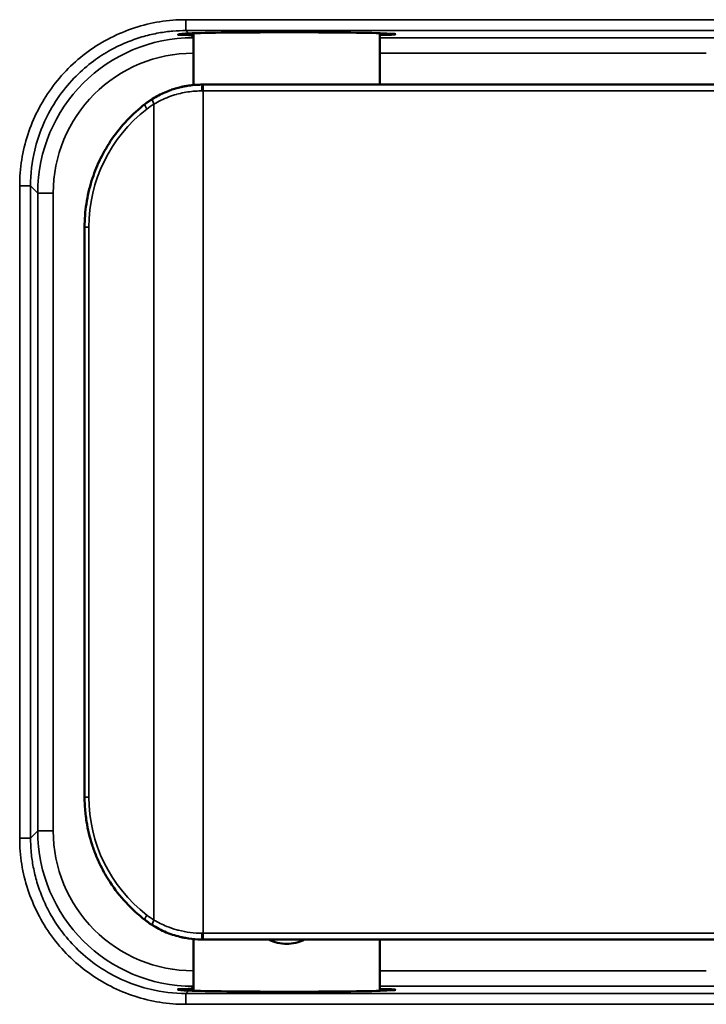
# Model space of a CAD drawing. Header units: millimetres. Extents: x 50 to 3176, y 50 to 2109.
# Tile 405 of 656: x 1031 to 1053, y 1665 to 1697. Entities that reach past the tile are written whole.
import ezdxf

# ---------------------------------------------------------------- set-up
doc = ezdxf.new("R2010")
doc.units = ezdxf.units.MM
doc.header["$LTSCALE"] = 10
doc.layers.add('Visible (ISO)', color=7, linetype='Continuous', lineweight=50)
doc.layers.add('Visible Narrow (ISO)', color=7, linetype='Continuous', lineweight=35)

msp = doc.modelspace()

# ---------------------------------------------------------------- linework, layer by layer
at = {"layer": 'Visible (ISO)'}
for p, q in [((1036.953, 1695.0471), (1036.953, 1696.7152)), ((1042.953, 1695.0599), (1042.953, 1696.7152)), ((1037.2643, 1695.0599), (1037.2301, 1695.0599)), ((1037.2643, 1695.0599), (1058.953, 1695.0599)), ((1033.453, 1672.1425), (1033.453, 1690.4774)), ((1036.953, 1665.9079), (1036.953, 1667.5728)), ((1037.2301, 1667.5599), (1037.2643, 1667.5599)), ((1058.953, 1667.5599), (1037.2643, 1667.5599)), ((1042.953, 1665.9079), (1042.953, 1667.5599))]:
    msp.add_line(p, q, dxfattribs=at)
for centre, major_axis, ratio, start_param, end_param in [((1039.953, 1696.6838), (3.5, 0), 0.0174551, 5.7420858, 8.9734833), ((1039.953, 1696.6838), (3.5, 0), 0.0174551, 3.6277938, 3.6826922), ((1037.1809, 1691.8993), (0.0003, 3.1495), 0.9548512, 0.6142304, 0.6356471), ((1037.1809, 1691.8993), (0.0003, 3.1495), 0.9548512, 0.5378862, 0.5511047), ((1031.5212, 1670.3615), (5.1928, 0), 0.0000136, 1.5971719, 1.5972502), ((1037.1807, 1670.7201), (-0.0001, 3.1489), 0.9548552, 2.5060011, 2.5153882), ((1037.1807, 1670.7201), (-0.0001, 3.1489), 0.9548552, 2.5792091, 2.6037832), ((1039.953, 1665.9394), (3.5, 0), 0.0174551, 3.5928866, 6.8242848), ((1039.953, 1665.9394), (3.5, 0), 0.0174551, 2.6004931, 2.6553911)]:
    msp.add_ellipse(centre, major_axis=major_axis, ratio=ratio, start_param=start_param, end_param=end_param, dxfattribs=at)
for points, knots in [([(1036.8586, 1696.6552), (1036.8197, 1696.6565), (1036.7831, 1696.6574), (1036.5595, 1696.6617), (1036.4613, 1696.6607), (1036.4535, 1696.6684), (1036.4457, 1696.6762), (1036.5274, 1696.6938), (1036.733, 1696.7073), (1036.767, 1696.7091), (1036.8034, 1696.7104)], [-0.15717154, -0.15717154, -0.15717154, -0.15717154, -0.13347504, -0.13347504, 0, 0, 0, 0.13346867, 0.13346867, 0.1572322, 0.1572322, 0.1572322, 0.1572322]), ([(1036.5475, 1694.9813), (1036.5475, 1694.9813), (1036.5475, 1694.9813), (1036.5477, 1694.9813), (1036.5486, 1694.9815), (1036.5538, 1694.9827), (1036.5627, 1694.9848), (1036.6151, 1694.9965), (1036.6929, 1695.0136), (1036.8367, 1695.0342), (1036.8714, 1695.0387), (1036.9087, 1695.0427)], [0.04848599, 0.04848599, 0.04848599, 0.04848599, 0.04942029, 0.04942029, 0.0587219, 0.0587219, 0.08665903, 0.08665903, 0.17113456, 0.17113456, 0.19518609, 0.19518609, 0.19518609, 0.19518609]), ([(1035.6405, 1694.6042), (1035.704, 1694.6439), (1035.7689, 1694.6811), (1035.9006, 1694.7503), (1035.9676, 1694.7824), (1036.0704, 1694.827), (1036.1058, 1694.8416), (1036.1948, 1694.8762), (1036.2485, 1694.8954), (1036.3555, 1694.9302), (1036.4087, 1694.9459), (1036.4625, 1694.9601)], [0.00000208, 0.00000208, 0.00000208, 0.00000208, 0.13188906, 0.13188906, 0.26425896, 0.26425896, 0.33333333, 0.33333333, 0.4372302, 0.4372302, 0.53872677, 0.53872677, 0.53872677, 0.53872677]), ([(1036.547, 1694.9812), (1036.547, 1694.9812), (1036.547, 1694.9812), (1036.547, 1694.9812), (1036.547, 1694.9812), (1036.5471, 1694.9812), (1036.5471, 1694.9812), (1036.5472, 1694.9812), (1036.5473, 1694.9812), (1036.5498, 1694.9818), (1036.5544, 1694.9829), (1036.5795, 1694.9886), (1036.6095, 1694.9954), (1036.6511, 1695.0036)], [0, 0, 0, 0, 0.000011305, 0.000011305, 0.000086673, 0.000086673, 0.000388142, 0.000388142, 0.00152046, 0.00152046, 0.02569734, 0.02569734, 0.074081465, 0.074081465, 0.074081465, 0.074081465]), ([(1035.6065, 1694.5826), (1035.5957, 1694.5757), (1035.585, 1694.5687), (1035.5636, 1694.5545), (1035.5529, 1694.5474), (1035.5317, 1694.5329), (1035.5211, 1694.5256), (1035.5001, 1694.5109), (1035.4896, 1694.5035), (1035.4687, 1694.4885), (1035.4583, 1694.4809), (1035.448, 1694.4733)], [0.548159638, 0.548159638, 0.548159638, 0.548159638, 0.560744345, 0.560744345, 0.573329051, 0.573329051, 0.585913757, 0.585913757, 0.598498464, 0.598498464, 0.61108317, 0.61108317, 0.61108317, 0.61108317]), ([(1034.3433, 1693.3253), (1034.3434, 1693.3254), (1034.3434, 1693.3255), (1034.3435, 1693.3256), (1034.4863, 1693.5316), (1034.647, 1693.7301), (1034.8231, 1693.916), (1034.8233, 1693.9162), (1034.8235, 1693.9164), (1034.8237, 1693.9166)], [0.6665899, 0.6665899, 0.6665899, 0.6665899, 0.66666667, 0.66666667, 0.66666667, 0.83333333, 0.83333333, 0.83333333, 0.83352498, 0.83352498, 0.83352498, 0.83352498]), ([(1033.68, 1691.967), (1033.7484, 1692.186), (1033.833, 1692.4029), (1033.9301, 1692.6091), (1033.9412, 1692.6326), (1033.9525, 1692.6559), (1033.9638, 1692.6792)], [0.33340324, 0.33340324, 0.33340324, 0.33340324, 0.48292324, 0.48292324, 0.48292324, 0.49996352, 0.49996352, 0.49996352, 0.49996352]), ([(1033.5155, 1671.3542), (1033.5035, 1671.4295), (1033.4929, 1671.5069), (1033.484, 1671.5863), (1033.4821, 1671.6029), (1033.4804, 1671.6195), (1033.4787, 1671.6362), (1033.4622, 1671.7984), (1033.453, 1671.9682), (1033.453, 1672.1425)], [0.83629257, 0.83629257, 0.83629257, 0.83629257, 0.88693799, 0.88693799, 0.88693799, 0.89749261, 0.89749261, 0.89749261, 1, 1, 1, 1]), ([(1033.9673, 1669.9338), (1033.9597, 1669.9492), (1033.9521, 1669.9647), (1033.9447, 1669.9803), (1033.932, 1670.0067), (1033.9195, 1670.0333), (1033.9073, 1670.06), (1033.8528, 1670.1789), (1033.8028, 1670.3006), (1033.7579, 1670.4231), (1033.7357, 1670.4838), (1033.7147, 1670.5447), (1033.6951, 1670.6055)], [0.48795117, 0.48795117, 0.48795117, 0.48795117, 0.5, 0.5, 0.5, 0.52045182, 0.52045182, 0.52045182, 0.6114843, 0.6114843, 0.6114843, 0.65657017, 0.65657017, 0.65657017, 0.65657017]), ([(1035.3957, 1668.1861), (1034.9625, 1668.5209), (1034.5762, 1668.9362), (1034.1595, 1669.5719), (1034.0578, 1669.75), (1033.9673, 1669.9338)], [0, 0, 0, 0, 0.16944511, 0.16944511, 0.23151053, 0.23151053, 0.23151053, 0.23151053]), ([(1035.4185, 1668.1686), (1035.4289, 1668.1608), (1035.4393, 1668.153), (1035.4602, 1668.1376), (1035.4707, 1668.1299), (1035.4918, 1668.1148), (1035.5024, 1668.1073), (1035.5237, 1668.0924), (1035.5344, 1668.0851), (1035.5559, 1668.0705), (1035.5667, 1668.0633), (1035.5775, 1668.0561)], [2.518451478, 2.518451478, 2.518451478, 2.518451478, 2.531193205, 2.531193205, 2.543934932, 2.543934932, 2.55667666, 2.55667666, 2.569418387, 2.569418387, 2.582160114, 2.582160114, 2.582160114, 2.582160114]), ([(1036.6983, 1667.6075), (1036.691, 1667.6088), (1036.6837, 1667.6101), (1036.6764, 1667.6115), (1036.6021, 1667.6254), (1036.5298, 1667.6419), (1036.4582, 1667.6609), (1036.3803, 1667.6817), (1036.3031, 1667.7055), (1036.2249, 1667.7334), (1036.2047, 1667.7405), (1036.1844, 1667.748), (1036.164, 1667.7558), (1036.1567, 1667.7585), (1036.1494, 1667.7613), (1036.142, 1667.7642)], [0.31959862, 0.31959862, 0.31959862, 0.31959862, 0.33333333, 0.33333333, 0.33333333, 0.47412562, 0.47412562, 0.47412562, 0.62714453, 0.62714453, 0.62714453, 0.66666667, 0.66666667, 0.66666667, 0.68084134, 0.68084134, 0.68084134, 0.68084134]), ([(1036.5578, 1667.6362), (1036.5543, 1667.637), (1036.5517, 1667.6376), (1036.5484, 1667.6384), (1036.5475, 1667.6386), (1036.5465, 1667.6388), (1036.5464, 1667.6389), (1036.5462, 1667.6389), (1036.5461, 1667.6389), (1036.5461, 1667.6389), (1036.5461, 1667.6389), (1036.5461, 1667.6389), (1036.5461, 1667.6389), (1036.5461, 1667.6389)], [0, 0, 0, 0, 0.012433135, 0.012433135, 0.021756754, 0.021756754, 0.023504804, 0.023504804, 0.023832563, 0.023832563, 0.023861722, 0.023861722, 0.023876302, 0.023876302, 0.023876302, 0.023876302]), ([(1036.6985, 1667.6073), (1036.6402, 1667.6178), (1036.5981, 1667.6271), (1036.5594, 1667.6358), (1036.5512, 1667.6378), (1036.5478, 1667.6385), (1036.5474, 1667.6386), (1036.5474, 1667.6386)], [0.113325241, 0.113325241, 0.113325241, 0.113325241, 0.169680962, 0.169680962, 0.19994794, 0.19994794, 0.206014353, 0.206014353, 0.206014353, 0.206014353]), ([(1039.953, 1667.4166), (1039.7656, 1667.4166), (1039.548, 1667.4684), (1039.3826, 1667.5571), (1039.38, 1667.5585), (1039.3774, 1667.56)], [-0.155412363, -0.155412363, -0.155412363, -0.155412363, -0.099201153, -0.099201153, -0.098305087, -0.098305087, -0.098305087, -0.098305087]), ([(1040.5285, 1667.56), (1040.5259, 1667.5585), (1040.5233, 1667.5571), (1040.3579, 1667.4684), (1040.1403, 1667.4166), (1039.953, 1667.4166)], [0.409129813, 0.409129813, 0.409129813, 0.409129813, 0.410025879, 0.410025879, 0.46623709, 0.46623709, 0.46623709, 0.46623709]), ([(1036.8586, 1665.9679), (1036.7536, 1665.9645), (1036.6631, 1665.9638), (1036.505, 1665.9619), (1036.4587, 1665.9599), (1036.4483, 1665.9495), (1036.4835, 1665.9402), (1036.6231, 1665.9233), (1036.7057, 1665.9163), (1036.8034, 1665.9127)], [0.83120227, 0.83120227, 0.83120227, 0.83120227, 0.89635697, 0.89635697, 0.98589906, 0.98589906, 1.07567486, 1.07567486, 1.14064571, 1.14064571, 1.14064571, 1.14064571])]:
    msp.add_open_spline(points, degree=3, knots=knots, dxfattribs=at)
for points in [[(1036.4625, 1694.9601), (1036.6842, 1695.0188), (1036.9165, 1695.0525), (1037.148, 1695.0588)], [(1037.148, 1695.0588), (1037.1753, 1695.0596), (1037.2027, 1695.0599), (1037.2301, 1695.0599)], [(1034.8237, 1693.9166), (1035.0012, 1694.1039), (1035.1931, 1694.2772), (1035.3957, 1694.4338)], [(1033.9638, 1692.6792), (1034.0742, 1692.9041), (1034.2015, 1693.1207), (1034.3433, 1693.3253)], [(1033.5095, 1691.2269), (1033.5475, 1691.4776), (1033.6047, 1691.7258), (1033.68, 1691.967)], [(1033.453, 1690.4774), (1033.453, 1690.727), (1033.4717, 1690.9781), (1033.5095, 1691.2269)], [(1033.6951, 1670.6055), (1033.6163, 1670.8492), (1033.556, 1671.1004), (1033.5155, 1671.3542)], [(1035.6733, 1667.9955), (1035.6623, 1668.0021), (1035.6514, 1668.0089), (1035.6405, 1668.0157)], [(1036.142, 1667.7642), (1035.9785, 1667.8278), (1035.8212, 1667.9057), (1035.6733, 1667.9955)], [(1036.6219, 1667.6222), (1036.6041, 1667.6259), (1036.5893, 1667.6291), (1036.5776, 1667.6317)], [(1037.0987, 1667.5628), (1036.9643, 1667.5687), (1036.8301, 1667.5837), (1036.6983, 1667.6075)], [(1037.2301, 1667.5599), (1037.1862, 1667.5599), (1037.1423, 1667.5609), (1037.0987, 1667.5628)]]:
    msp.add_open_spline(points, degree=3, dxfattribs=at)
at = {"layer": 'Visible Narrow (ISO)'}
for p, q in [((1036.7138, 1697.1499), (1064.1916, 1697.1499)), ((1036.7138, 1696.7999), (1036.7138, 1697.1499)), ((1064.1916, 1696.7999), (1036.7138, 1696.7999)), ((1036.8034, 1696.7104), (1036.7138, 1696.7999)), ((1036.8586, 1696.6552), (1036.9436, 1696.5702)), ((1036.9436, 1696.5701), (1036.953, 1696.5701)), ((1036.9436, 1696.0702), (1036.9436, 1696.5701)), ((1042.953, 1696.5701), (1055.953, 1696.5701)), ((1036.953, 1696.0702), (1036.9436, 1696.0702)), ((1053.453, 1696.0702), (1042.953, 1696.0702)), ((1037.2643, 1694.8599), (1037.2643, 1695.0599)), ((1037.2286, 1694.8599), (1037.2643, 1694.8599)), ((1058.953, 1694.8599), (1037.2643, 1694.8599)), ((1037.2643, 1694.8599), (1037.2643, 1667.7599)), ((1035.6832, 1668.1853), (1035.6832, 1694.4346)), ((1031.3646, 1670.8224), (1031.3646, 1691.8007)), ((1031.3646, 1691.8007), (1031.7146, 1691.8007)), ((1031.7146, 1691.8007), (1031.7146, 1670.8224)), ((1031.7146, 1691.8007), (1031.9444, 1691.5709)), ((1031.9444, 1671.0522), (1031.9444, 1691.5709)), ((1031.9444, 1691.5709), (1032.4443, 1691.5709)), ((1032.4443, 1691.5709), (1032.4443, 1671.0522)), ((1033.453, 1690.4774), (1033.5897, 1690.4774)), ((1033.5897, 1690.4774), (1033.5897, 1672.1425)), ((1033.5897, 1672.1425), (1033.453, 1672.1425)), ((1031.9444, 1671.0522), (1031.7146, 1670.8224)), ((1032.4443, 1671.0522), (1031.9444, 1671.0522)), ((1031.7146, 1670.8224), (1031.3646, 1670.8224)), ((1037.2643, 1667.7599), (1037.2286, 1667.7599)), ((1037.2643, 1667.7599), (1058.953, 1667.7599)), ((1037.2643, 1667.5599), (1037.2643, 1667.7599)), ((1036.9436, 1666.5529), (1036.953, 1666.5529)), ((1036.9436, 1666.053), (1036.9436, 1666.5529)), ((1042.953, 1666.5529), (1053.453, 1666.5529)), ((1036.7138, 1665.8232), (1036.8034, 1665.9127)), ((1036.8586, 1665.9679), (1036.9436, 1666.053)), ((1036.953, 1666.053), (1036.9436, 1666.053)), ((1056.5931, 1666.053), (1042.953, 1666.053)), ((1036.7138, 1665.8232), (1064.1916, 1665.8232)), ((1036.7138, 1665.4733), (1036.7138, 1665.8232)), ((1064.1916, 1665.4733), (1036.7138, 1665.4733))]:
    msp.add_line(p, q, dxfattribs=at)
for centre, start, end in [((1036.9433, 1691.5712), 89.99649, 180.0035), ((1036.9433, 1671.052), 179.99649, 270.0035)]:
    msp.add_arc(centre, 4.499, start, end, dxfattribs=at)
for centre, major_axis, ratio, start_param, end_param in [((1036.945, 1691.5695), (-3.5364, 3.5364), 0.9997567, 5.4979443, 7.0684375), ((1037.2301, 1694.8599), (0, 0.2), 0.0071408, 0.0000829, 1.570795), ((1035.518, 1694.2755), (-0.1223, 0.1583), 0.2550677, 0.0000373, 1.3762714), ((1037.116, 1691.8861), (-0.0001, 2.9624), 0.9486856, 0.534948, 0.6323975), ((1035.7464, 1694.4346), (-0.106, 0.1696), 0.2720431, 0.0000202, 1.4024644), ((1038.394, 1690.4753), (-4.318, 2.1071), 0.9995014, 5.8244973, 6.7369355), ((1038.3932, 1672.1443), (4.2832, 2.1751), 0.9995875, 2.6719067, 3.5844284), ((1036.945, 1671.0536), (-3.5364, -3.5364), 0.9997567, 5.4979451, 7.0684382), ((1035.518, 1668.3443), (-0.1223, -0.1583), 0.2550524, 4.9069373, 6.2831724), ((1037.1134, 1670.7296), (0.0001, 2.9574), 0.9486858, 2.5091148, 2.6067239), ((1035.7464, 1668.1853), (-0.1059, -0.1696), 0.2720553, 4.8806952, 6.2831464), ((1037.2301, 1667.7599), (0, -0.2), 0.0071408, 4.712389, 6.2831024)]:
    msp.add_ellipse(centre, major_axis=major_axis, ratio=ratio, start_param=start_param, end_param=end_param, dxfattribs=at)
for points, knots in [([(1031.3646, 1691.8007), (1031.3647, 1692.3766), (1031.5404, 1693.4679), (1032.3121, 1694.9957), (1033.5133, 1696.1985), (1035.0422, 1696.973), (1036.1361, 1697.1499), (1036.7138, 1697.1499)], [0.00000068, 0.00000068, 0.00000068, 0.00000068, 0.2, 0.4, 0.6, 0.8, 0.99999782, 0.99999782, 0.99999782, 0.99999782]), ([(1031.7146, 1691.8007), (1031.7146, 1692.1875), (1031.7598, 1692.5753), (1031.849, 1692.9524), (1031.9106, 1693.213), (1031.9933, 1693.4684), (1032.0958, 1693.7156), (1032.1246, 1693.7851), (1032.155, 1693.854), (1032.1869, 1693.9221), (1032.3165, 1694.1987), (1032.4715, 1694.4633), (1032.6492, 1694.7116), (1032.8087, 1694.9343), (1032.9865, 1695.1438), (1033.1802, 1695.3374), (1033.3537, 1695.5107), (1033.5401, 1695.6713), (1033.7372, 1695.8174), (1033.9154, 1695.9495), (1034.1025, 1696.0697), (1034.2967, 1696.177), (1034.4605, 1696.2674), (1034.6292, 1696.3486), (1034.802, 1696.42), (1034.8147, 1696.4253), (1034.8274, 1696.4305), (1034.8402, 1696.4357), (1035.0089, 1696.5039), (1035.1814, 1696.5629), (1035.3566, 1696.6123), (1035.5161, 1696.6572), (1035.6779, 1696.6943), (1035.8411, 1696.7232), (1035.9906, 1696.7497), (1036.1414, 1696.7694), (1036.2927, 1696.7822), (1036.4328, 1696.794), (1036.5733, 1696.7999), (1036.7138, 1696.7999)], [0, 0, 0, 0, 0.14783736, 0.14783736, 0.14783736, 0.25, 0.25, 0.25, 0.27871976, 0.27871976, 0.27871976, 0.39534494, 0.39534494, 0.39534494, 0.5, 0.5, 0.5, 0.5937359, 0.5937359, 0.5937359, 0.67852926, 0.67852926, 0.67852926, 0.75, 0.75, 0.75, 0.7552614, 0.7552614, 0.7552614, 0.82484667, 0.82484667, 0.82484667, 0.88820137, 0.88820137, 0.88820137, 0.94626777, 0.94626777, 0.94626777, 1, 1, 1, 1]), ([(1035.6832, 1694.4346), (1035.7574, 1694.4791), (1035.8339, 1694.5205), (1035.9929, 1694.5976), (1036.0753, 1694.6332), (1036.2396, 1694.6953), (1036.3213, 1694.7223), (1036.4088, 1694.747), (1036.4133, 1694.7483), (1036.4947, 1694.7709), (1036.5728, 1694.7892), (1036.7303, 1694.8197), (1036.8097, 1694.8318), (1036.9691, 1694.8498), (1037.0492, 1694.8556), (1037.1624, 1694.8594), (1037.1955, 1694.8599), (1037.2286, 1694.8599)], [0, 0, 0, 0, 0.164427, 0.164427, 0.3322135, 0.3322135, 0.4915159, 0.4915159, 0.5, 0.5, 0.6473335, 0.6473335, 0.793877, 0.793877, 0.9398183, 0.9398183, 1, 1, 1, 1]), ([(1036.7138, 1665.4733), (1036.138, 1665.4733), (1035.0467, 1665.649), (1033.5188, 1666.4207), (1032.316, 1667.6219), (1031.5415, 1669.1508), (1031.3647, 1670.2447), (1031.3646, 1670.8224)], [0.00000129, 0.00000129, 0.00000129, 0.00000129, 0.2, 0.4, 0.6, 0.8, 0.99999815, 0.99999815, 0.99999815, 0.99999815]), ([(1036.7138, 1665.8232), (1036.3271, 1665.8232), (1035.9392, 1665.8684), (1035.5621, 1665.9576), (1035.3016, 1666.0192), (1035.0461, 1666.1019), (1034.7989, 1666.2044), (1034.7294, 1666.2332), (1034.6606, 1666.2636), (1034.5924, 1666.2955), (1034.3158, 1666.4251), (1034.0512, 1666.5801), (1033.803, 1666.7578), (1033.5802, 1666.9173), (1033.3707, 1667.0951), (1033.1772, 1667.2889), (1033.0038, 1667.4624), (1032.8432, 1667.6487), (1032.6972, 1667.8458), (1032.5651, 1668.024), (1032.4448, 1668.2111), (1032.3376, 1668.4054), (1032.2472, 1668.5691), (1032.166, 1668.7378), (1032.0945, 1668.9106), (1032.0892, 1668.9233), (1032.084, 1668.936), (1032.0789, 1668.9488), (1032.0107, 1669.1176), (1031.9517, 1669.2901), (1031.9023, 1669.4652), (1031.8573, 1669.6248), (1031.8202, 1669.7865), (1031.7913, 1669.9497), (1031.7648, 1670.0992), (1031.7451, 1670.25), (1031.7323, 1670.4013), (1031.7205, 1670.5414), (1031.7146, 1670.6819), (1031.7146, 1670.8224)], [0, 0, 0, 0, 0.14783736, 0.14783736, 0.14783736, 0.25, 0.25, 0.25, 0.27871976, 0.27871976, 0.27871976, 0.39534494, 0.39534494, 0.39534494, 0.5, 0.5, 0.5, 0.5937359, 0.5937359, 0.5937359, 0.67852926, 0.67852926, 0.67852926, 0.75, 0.75, 0.75, 0.7552614, 0.7552614, 0.7552614, 0.82484667, 0.82484667, 0.82484667, 0.88820137, 0.88820137, 0.88820137, 0.94626777, 0.94626777, 0.94626777, 1, 1, 1, 1]), ([(1037.2286, 1667.7599), (1037.1021, 1667.7599), (1036.9755, 1667.7679), (1036.7245, 1667.7994), (1036.6, 1667.8231), (1036.458, 1667.8594), (1036.4378, 1667.8648), (1036.3068, 1667.9011), (1036.1983, 1667.9381), (1035.9501, 1668.0389), (1035.813, 1668.1075), (1035.6832, 1668.1853)], [0, 0, 0, 0, 0.2300945, 0.2300945, 0.4614975, 0.4614975, 0.5, 0.5, 0.7122003, 0.7122003, 1, 1, 1, 1])]:
    msp.add_open_spline(points, degree=3, knots=knots, dxfattribs=at)

doc.saveas('drawing.dxf')
